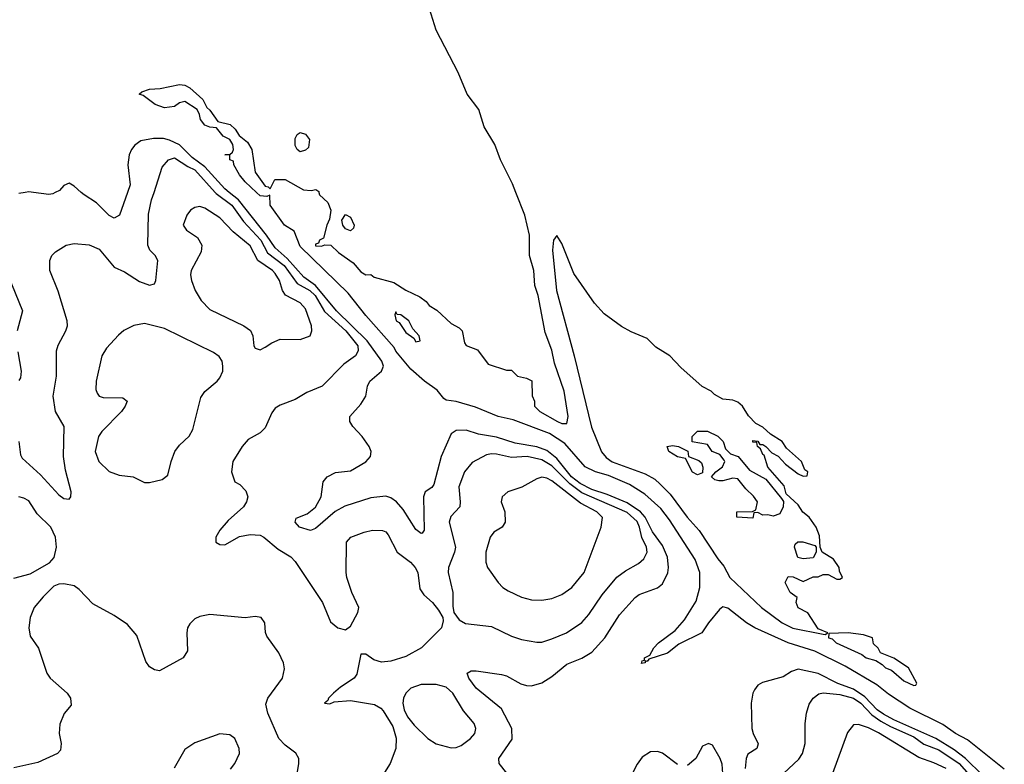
# Model space of a CAD drawing. Header units: inches. Extents: x 1603819 to 1745079, y 385938 to 533966.
# Tile 450 of 561: x 1725614 to 1729530, y 477727 to 480686. Entities that reach past the tile are written whole.
import ezdxf

# ---------------------------------------------------------------- set-up
doc = ezdxf.new("R2010")
doc.units = ezdxf.units.IN
doc.header["$MEASUREMENT"] = 0
doc.layers.add('B7427', color=7, linetype='Continuous')
doc.layers.add('B7428', color=7, linetype='Continuous')

msp = doc.modelspace()

# ---------------------------------------------------------------- linework, layer by layer
at = {"layer": 'B7427', "color": 5}
for points, elevation in [([(1725634.9, 480000), (1725610, 479996.2)], 220), ([(1725611, 479010), (1725617.1, 478957.1), (1725623.5, 478943.5), (1725697.1, 478877.1), (1725770, 478798.7), (1725790, 478784), (1725810, 478780.9), (1725817.1, 478790), (1725818.3, 478810), (1725795.9, 478895.9), (1725788.1, 478950), (1725791.2, 479070), (1725756.6, 479130), (1725746.3, 479190), (1725759.8, 479270), (1725760.6, 479370), (1725767.4, 479392.6), (1725797.1, 479450), (1725803.8, 479470), (1725803.2, 479490), (1725767.2, 479607.2), (1725734.3, 479690), (1725734.3, 479730), (1725742, 479750), (1725755.6, 479764.4), (1725798, 479790), (1725830, 479797.1), (1725890, 479792.3), (1725930, 479774.6), (1725990, 479702.4), (1726030, 479684.5), (1726090, 479646.3), (1726130, 479632), (1726150, 479637), (1726155, 479650), (1726162.9, 479730), (1726152.2, 479750), (1726131.2, 479771.2), (1726122.8, 479790), (1726126.1, 479913.9), (1726138.5, 479970), (1726148.1, 480000)], 240), ([(1725755.5, 480000), (1725745.2, 479994.8), (1725730, 479992.4), (1725668.8, 480000)], 220), ([(1726042.8, 480000), (1726010.6, 479909.4), (1725990, 479897.2), (1725970, 479908.1), (1725919, 479959), (1725869.7, 479990), (1725858.4, 480000)], 220), ([(1726390.9, 480000), (1726395.2, 479995.2), (1726457.6, 479950), (1726504.2, 479884.2), (1726573.3, 479810), (1726599.5, 479759.5), (1726666, 479710), (1726717.7, 479637.7), (1726768.3, 479610), (1726788.6, 479590), (1726826.6, 479526.6), (1726910.5, 479450), (1726958.6, 479390), (1726960.6, 479370), (1726949.3, 479350.7), (1726902.8, 479317.2), (1726816.4, 479230), (1726755.7, 479204.3), (1726710, 479177.4), (1726650, 479154.9), (1726630, 479142), (1726616.6, 479123.4), (1726590, 479064.9), (1726570, 479044.9), (1726522.4, 479017.6), (1726498.7, 478990), (1726461.3, 478930), (1726455.6, 478890), (1726469.3, 478850), (1726490, 478839.5), (1726513.6, 478813.6), (1726520.9, 478790), (1726515.5, 478770), (1726503.5, 478750), (1726443.4, 478696.6), (1726410, 478658.3), (1726393.7, 478630), (1726394.5, 478610), (1726410, 478601.1), (1726430, 478599.2), (1726488, 478632), (1726530, 478640.5), (1726570, 478638.5), (1726585.1, 478630), (1726642.3, 478582.3), (1726692.1, 478552.1), (1726710, 478533.7), (1726817.6, 478370), (1726850, 478293.2), (1726879, 478270), (1726910, 478262), (1726930, 478276), (1726958.9, 478330), (1726963.1, 478350), (1726934.7, 478410), (1726915.6, 478470), (1726912.1, 478490), (1726914, 478610), (1726930.3, 478629.7), (1726984, 478650), (1727017.5, 478657.5), (1727056.3, 478656.3), (1727070, 478651.1), (1727078.9, 478638.9), (1727115.5, 478570), (1727168.4, 478530), (1727187.4, 478510), (1727196.8, 478490), (1727204.9, 478424.9), (1727220.8, 478400.8), (1727255.1, 478370), (1727279.8, 478339.8), (1727297, 478310), (1727298, 478298), (1727291, 478269), (1727212.1, 478190), (1727150, 478155.9), (1727090, 478136.5), (1727052.8, 478132.7), (1727023, 478143), (1726990, 478164.9), (1726970, 478164.7), (1726954.9, 478085.1), (1726943.5, 478070), (1726890, 478034.4), (1726862, 478010), (1726842, 477990), (1726839.7, 477980.2), (1726826.6, 477970), (1726847.2, 477967.2), (1726864.4, 477975.6), (1726930, 477980.2), (1727025, 477965), (1727050.5, 477950.5), (1727060, 477940), (1727097.6, 477877.6), (1727110.8, 477830.8), (1727109.8, 477790), (1727087.4, 477730), (1727026.4, 477633.6)], 240), ([(1727551.4, 477691.4), (1727520.8, 477730), (1727519.8, 477750), (1727572.5, 477827.5), (1727571, 477870), (1727530, 477947.1), (1727430, 478029.9), (1727400.3, 478070), (1727393.3, 478090), (1727410, 478098.8), (1727430, 478098.5), (1727530, 478084.1), (1727550, 478079.3), (1727606.8, 478046.8), (1727630, 478039.8), (1727650, 478039.5), (1727690, 478050.8), (1727730, 478075.9), (1727790, 478124.8), (1727850, 478149.5), (1727890, 478173.4), (1727941.4, 478230), (1727999, 478321), (1728061.4, 478390), (1728078, 478402), (1728150, 478428.3), (1728170, 478444.3), (1728191.2, 478488.8), (1728194.1, 478510), (1728190.4, 478550), (1728170, 478597.4), (1728130.8, 478650.8), (1728101.1, 478710), (1728082.9, 478730), (1728030, 478766.4), (1727950, 478800.1), (1727890, 478819.2), (1727842.7, 478842.7), (1727809, 478870), (1727750, 478942.2), (1727710, 478974.6), (1727670, 478988.3), (1727584, 479004), (1727510, 479027.5), (1727439.2, 479039.2), (1727390, 479055.5), (1727350, 479054.5), (1727330, 479040.2), (1727290.1, 478949.9), (1727260.5, 478839.5), (1727252.5, 478827.5), (1727226.3, 478810), (1727220.1, 478790), (1727222.8, 478657.3), (1727214.7, 478645.3), (1727210, 478644.1), (1727190, 478659.8), (1727139.3, 478739.3), (1727112.4, 478770), (1727090, 478785.8), (1727070, 478792.3), (1727010, 478785.8), (1726907.2, 478752.8), (1726868.3, 478731.7), (1726790, 478663.8), (1726770, 478656.8), (1726726.6, 478670), (1726709.7, 478690), (1726714, 478706), (1726757, 478723), (1726790.5, 478749.5), (1726812.5, 478790), (1726821.1, 478850), (1726836.3, 478870), (1726870, 478887.2), (1726930, 478893.4), (1726990, 478929.2), (1727009.7, 478950), (1727012.2, 478970), (1727003.5, 478990), (1726976.2, 479030), (1726939, 479070), (1726927.2, 479090), (1726926.6, 479110), (1726970, 479158), (1726990.9, 479190), (1726996.8, 479230), (1727005.8, 479250), (1727052.2, 479290), (1727060.4, 479310), (1727054.8, 479330), (1726996.1, 479410), (1726873.7, 479530), (1726790.2, 479630.2), (1726743.9, 479663.9), (1726677.1, 479737.1), (1726630, 479780.2), (1726595.7, 479830), (1726484.2, 479970), (1726447, 480000)], 220), ([(1729530, 477707.7), (1729383.7, 477823.8), (1729335.6, 477850), (1729285.5, 477885.5), (1729153.6, 477950), (1729070, 478005.4), (1729023.6, 478043.6), (1728897.1, 478117.1), (1728776.6, 478176.6), (1728670.9, 478210), (1728538.3, 478270), (1728504.7, 478290), (1728430, 478347.2), (1728410, 478352.8), (1728397.4, 478342.6), (1728352.9, 478290), (1728327.3, 478250), (1728235.2, 478204.8), (1728190, 478168.9), (1728115.5, 478144.5), (1728110, 478135.3), (1728102, 478138), (1728102, 478130), (1728087.3, 478127.3), (1728090, 478138), (1728099, 478141), (1728099, 478150), (1728119.5, 478160.5), (1728136.3, 478190), (1728154.7, 478210), (1728220.4, 478259.6), (1728258.3, 478301.7), (1728303.9, 478376.1), (1728319.1, 478430), (1728318.5, 478490), (1728300.9, 478540.9), (1728198.2, 478698.2), (1728163.6, 478743.6), (1728100.2, 478800.2), (1728038.7, 478838.7), (1727955.3, 478875.2), (1727904.1, 478890), (1727862.9, 478910), (1727781.8, 479001.8), (1727721.5, 479041.5), (1727576.6, 479096.6), (1727516.4, 479110), (1727426.1, 479146.1), (1727350, 479169.5), (1727310, 479174), (1727300.9, 479180.9), (1727274.2, 479214.2), (1727224.2, 479250), (1727170, 479297.5), (1727110, 479369.6), (1727103.7, 479383.7), (1726990, 479510.6), (1726919.9, 479599.9), (1726730, 479785.7), (1726706, 479846), (1726666.8, 479870), (1726610, 479949.7), (1726608.7, 479988.7), (1726596.3, 479983.7), (1726570, 479986.4), (1726555.5, 480000)], 180), ([(1726804.2, 480000), (1726806, 479990), (1726839.5, 479959.5), (1726850.8, 479930), (1726846.4, 479893.6), (1726835.5, 479870), (1726822, 479818), (1726806, 479810), (1726802, 479798), (1726790, 479794), (1726790, 479788), (1726814, 479786), (1726828, 479792), (1726850.7, 479790.7), (1726881.4, 479761.4), (1726939.8, 479719.8), (1726970, 479684.7), (1726990, 479672), (1727010, 479674), (1727023.6, 479663.6), (1727102, 479642), (1727150, 479611), (1727204.9, 479584.9), (1727230, 479566), (1727242.8, 479550), (1727272.4, 479532.4), (1727330, 479478.8), (1727362, 479462), (1727374, 479450), (1727382.5, 479402.5), (1727390, 479391.3), (1727434.8, 479374.8), (1727476.9, 479316.9), (1727550, 479294), (1727570, 479294), (1727594, 479270), (1727630, 479262), (1727651.1, 479251.1), (1727652, 479192), (1727662, 479170), (1727661, 479150), (1727682.8, 479130), (1727753.4, 479090), (1727770, 479081.7), (1727790, 479081.6), (1727795.8, 479110), (1727778.8, 479210), (1727740.9, 479320.9), (1727730, 479373.2), (1727703.8, 479443.8), (1727675.5, 479590), (1727662.4, 479630), (1727658.2, 479690), (1727640.9, 479750), (1727641.8, 479830), (1727622.4, 479910), (1727587.4, 480000)], 180), ([(1725552.1, 479707.9), (1725624.5, 479530), (1725604.3, 479450)], 220), ([(1725606, 479366), (1725620.2, 479290), (1725617.3, 479262.7), (1725610, 479252.3)], 220), ([(1725590, 478466.9), (1725656.1, 478483.9), (1725732.7, 478527.3), (1725751, 478549), (1725760.3, 478590), (1725755.9, 478630), (1725737.8, 478670), (1725683.1, 478723.1), (1725650, 478774), (1725630, 478785.4), (1725610, 478789.7)], 260), ([(1726710.7, 477649.3), (1726724.4, 477730), (1726723.5, 477750), (1726711.8, 477771.8), (1726670, 477803.5), (1726645, 477830), (1726601, 477930), (1726593.4, 477966.6), (1726601.2, 477990), (1726658.7, 478070), (1726667.2, 478107.2), (1726663.6, 478130), (1726644.2, 478170), (1726597.1, 478237.1), (1726591.4, 478251.4), (1726589.3, 478290), (1726574, 478310), (1726550, 478314), (1726510, 478309.5), (1726370, 478322.4), (1726330, 478315.1), (1726310, 478305.1), (1726290, 478286), (1726281.3, 478270), (1726278.7, 478250), (1726281.3, 478178.7), (1726264, 478150), (1726170, 478099.3), (1726150, 478102.7), (1726130, 478114), (1726115.3, 478135.3), (1726079.7, 478239.7), (1726042.7, 478282.7), (1725990, 478319.2), (1725904.4, 478364.4), (1725850, 478422.4), (1725830, 478436.3), (1725790, 478444.7), (1725770, 478443.6), (1725750, 478435.1), (1725706.6, 478393.4), (1725671.6, 478350), (1725655.8, 478310), (1725650.3, 478270), (1725656, 478236), (1725688.8, 478188.8), (1725721.7, 478090), (1725734.9, 478070), (1725802.6, 478010), (1725815.8, 477990), (1725818, 477962), (1725790.4, 477929.6), (1725772.8, 477887.2), (1725770.4, 477850), (1725778.7, 477810), (1725776.2, 477783.8), (1725764, 477770), (1725685.8, 477734.2), (1725590, 477713.6)], 260), ([(1729443.8, 477683.8), (1729376.3, 477750), (1729330, 477785.2), (1729257.1, 477830), (1729090, 477903.7), (1729050, 477926.2), (1729024.3, 477944.3), (1728975.6, 477995.6), (1728930, 478025.7), (1728868.5, 478048.5), (1728790, 478088.7), (1728710, 478104.9), (1728684.2, 478095.8), (1728650, 478074.5), (1728567.6, 478052.4), (1728550, 478041.3), (1728536.7, 478023.3), (1728530, 478009.3), (1728523, 477970), (1728526.4, 477870), (1728531, 477850), (1728551.4, 477808.6), (1728545.3, 477790), (1728510, 477767.8), (1728503.5, 477750), (1728499.4, 477710)], 220), ([(1728652, 477690), (1728712.5, 477747.5), (1728727, 477770), (1728737.6, 477810), (1728737.3, 477890), (1728743, 477930), (1728754.3, 477965.7), (1728769.1, 477990), (1728792.8, 478007.2), (1728810, 478011.5), (1728875.9, 478004.1), (1728930, 477989.4), (1728958.8, 477970), (1729003.3, 477923.3), (1729039.2, 477899.2), (1729076.9, 477876.9), (1729170, 477835.9), (1729210, 477807.3), (1729270, 477784.6), (1729350, 477730.4), (1729438.7, 477630)], 240), ([(1729298.6, 477710), (1729250, 477733.3), (1729190, 477754.4), (1729030, 477852.1), (1728990, 477872.5), (1728950, 477886), (1728930, 477884.7), (1728906.2, 477853.8), (1728846.7, 477690)], 260), ([(1726451.9, 477708.1), (1726469.8, 477730.2), (1726487.6, 477770), (1726486.8, 477790), (1726470, 477829.6), (1726450, 477844.4), (1726410, 477848.5), (1726310, 477812.9), (1726270, 477786.2), (1726227.9, 477712.1)], 280), ([(1728412.1, 477672.1), (1728408.2, 477728.2), (1728399.9, 477750), (1728370, 477802.9), (1728354, 477810), (1728330, 477799.5), (1728302.6, 477750), (1728270, 477722.5)], 220), ([(1728230, 477726.3), (1728170, 477770.8), (1728150, 477778.7), (1728122.7, 477777.3), (1728090, 477755.8), (1728070, 477727.8), (1728030, 477650.9)], 220)]:
    msp.add_lwpolyline(points, dxfattribs=dict(at, elevation=elevation))
for points, elevation in [([(1726330, 479943.5), (1726310, 479940.3), (1726293.7, 479930), (1726278.5, 479910), (1726264, 479870), (1726277.1, 479850), (1726320.7, 479820.7), (1726338.6, 479790), (1726336, 479764), (1726295.5, 479690), (1726292.8, 479672.8), (1726296.5, 479650), (1726312.1, 479610), (1726335.4, 479570), (1726370, 479534.3), (1726505.5, 479470), (1726531.5, 479451.5), (1726541.3, 479430), (1726544.9, 479390), (1726550, 479380.7), (1726570, 479374.4), (1726590, 479384.6), (1726617.3, 479402.7), (1726650, 479416.5), (1726730, 479416), (1726769.7, 479430.3), (1726776, 479450), (1726774.8, 479470), (1726750, 479536.8), (1726730, 479560.6), (1726671.2, 479591.2), (1726659, 479610), (1726646.8, 479650), (1726630, 479677.4), (1726619.1, 479690), (1726561.3, 479730), (1726530, 479787.4), (1726463, 479843), (1726410, 479899.4), (1726350, 479937.5)], 260), ([(1726930, 479848), (1726910, 479855.3), (1726899, 479870), (1726895.3, 479890), (1726910, 479912), (1726930, 479902), (1726944.7, 479870), (1726942, 479858)], 180), ([(1727750, 479829.4), (1727736.4, 479810), (1727733.1, 479770), (1727748.5, 479610), (1727818.6, 479350), (1727887.5, 479067.5), (1727928.4, 478968.4), (1727946.9, 478946.9), (1727970, 478929.3), (1728102.2, 478882.2), (1728139.8, 478859.8), (1728160.6, 478840.6), (1728200.9, 478800.9), (1728268.9, 478708.9), (1728316, 478656), (1728390, 478544.2), (1728415.1, 478515.1), (1728438.5, 478470), (1728564.9, 478350), (1728646.7, 478290), (1728688.8, 478268.8), (1728810, 478244), (1728817.2, 478242.8), (1728828, 478250), (1728790, 478266), (1728748.7, 478328.7), (1728710, 478348.7), (1728702, 478370), (1728706, 478390), (1728678, 478410), (1728658, 478450), (1728670, 478474), (1728690, 478472), (1728730, 478454), (1728770, 478472), (1728790, 478472), (1728810, 478482), (1728830, 478482), (1728863.6, 478463.6), (1728876.4, 478463.6), (1728886, 478470), (1728874.6, 478494.6), (1728873.2, 478510), (1728850, 478542), (1728806, 478570), (1728798, 478590), (1728794.6, 478634.6), (1728782, 478670), (1728754, 478710), (1728729.3, 478729.3), (1728710, 478759), (1728662, 478802), (1728653.8, 478833.8), (1728590, 478908), (1728575.3, 478955.3), (1728570, 478958), (1728560.4, 478980.4), (1728548, 478990), (1728546, 479006), (1728530, 479008), (1728530, 479014), (1728550, 479012), (1728558, 478998), (1728570, 478998), (1728582, 478990), (1728604.7, 478964.7), (1728630, 478951.3), (1728659.8, 478919.8), (1728710, 478881), (1728730, 478872), (1728746, 478874), (1728748, 478890), (1728737.2, 478897.2), (1728722.7, 478930), (1728663.3, 478983.3), (1728646.6, 479010), (1728599.7, 479039.7), (1728570, 479067), (1728542.3, 479082.3), (1728512.7, 479112.7), (1728488.3, 479150), (1728470, 479166), (1728450, 479173.8), (1728410, 479178.4), (1728377.4, 479197.4), (1728364.5, 479210), (1728328.3, 479228.3), (1728243.8, 479303.8), (1728199.7, 479350), (1728144.4, 479384.4), (1728110, 479419.8), (1728046, 479446), (1728007.4, 479467.4), (1727938.1, 479518.1), (1727899.7, 479559.7), (1727817.7, 479677.7), (1727770, 479797.2)], 180), ([(1727110, 479526), (1727106, 479514), (1727111.3, 479490), (1727122.5, 479482.5), (1727150, 479442.8), (1727181, 479421), (1727190, 479406.8), (1727206, 479410), (1727202, 479430), (1727178, 479458), (1727162, 479490), (1727130, 479513.2), (1727115.3, 479515.3)], 180), ([(1726110, 479478.8), (1726068.4, 479471.6), (1726028.6, 479451.4), (1726006.7, 479433.3), (1725959.5, 479380.5), (1725940.6, 479350), (1725918.5, 479250), (1725917.2, 479217.2), (1725921.7, 479201.7), (1725930.2, 479190.2), (1725945.4, 479185.4), (1726023.9, 479183.9), (1726040.6, 479170), (1726033.9, 479150), (1726018.6, 479130), (1725940.4, 479050), (1725927.5, 479030), (1725914.2, 478970), (1725928.2, 478930), (1725970, 478891.5), (1726010, 478876.9), (1726064.7, 478870), (1726110, 478847.7), (1726130, 478847.7), (1726181, 478859), (1726203.6, 478876.4), (1726215.8, 478930), (1726231.1, 478970), (1726250, 478995.3), (1726288.2, 479031.8), (1726302.6, 479057.4), (1726334.5, 479185.5), (1726350.6, 479209.4), (1726399.7, 479250), (1726410, 479263.8), (1726421.1, 479290), (1726422, 479310), (1726418.7, 479330), (1726407.4, 479347.4), (1726384, 479364), (1726190, 479459.8)], 260), ([(1728610, 478713.2), (1728590, 478719), (1728570, 478718), (1728550, 478728), (1728534, 478726), (1728530, 478706), (1728466, 478710), (1728466, 478730), (1728528, 478732), (1728542, 478738), (1728548, 478770), (1728532.9, 478792.9), (1728501.5, 478821.5), (1728470, 478862), (1728450, 478864), (1728410, 478853.2), (1728394, 478854), (1728378, 478858), (1728366, 478870), (1728382, 478890), (1728408.7, 478910), (1728418, 478930), (1728416.4, 478936.4), (1728399, 478959), (1728368, 478970), (1728350, 478998), (1728288.9, 479008.9), (1728288.7, 479030), (1728309.4, 479050.6), (1728350, 479051), (1728390, 479031.3), (1728411.3, 479010), (1728421, 478981), (1728441, 478961), (1728471.3, 478950), (1728516, 478896), (1728581, 478861), (1728644, 478784), (1728651.3, 478771.3), (1728651, 478751), (1728636.8, 478723.2)], 180), ([(1728310, 478878), (1728290, 478888), (1728262, 478942), (1728230, 478949), (1728195.3, 478970), (1728189.3, 478990.7), (1728210, 478994.8), (1728234, 478990), (1728271.3, 478971.3), (1728274, 478950), (1728314.4, 478934.4), (1728325.4, 478925.4), (1728331.3, 478908.7), (1728330, 478886)], 180), ([(1727490, 478961.4), (1727470, 478957.1), (1727413, 478927), (1727383.2, 478890), (1727359.8, 478830), (1727366.1, 478770), (1727364.1, 478750), (1727328.2, 478711.8), (1727322.3, 478690), (1727346.6, 478590), (1727343.3, 478570), (1727319.4, 478510), (1727318.6, 478490), (1727337.1, 478410), (1727336.1, 478356.1), (1727340.4, 478330), (1727361.2, 478301.2), (1727387.2, 478287.2), (1727490, 478275), (1727570, 478236.6), (1727610, 478222.6), (1727670, 478212.2), (1727690, 478213), (1727730, 478225.4), (1727788.3, 478250), (1727850, 478290.2), (1727877.7, 478322.3), (1727930, 478401), (1727989.5, 478470.5), (1728023.7, 478496.3), (1728075.2, 478524.8), (1728096.1, 478543.9), (1728109.1, 478570), (1728107, 478590), (1728088.4, 478628.4), (1728079.4, 478670), (1728070, 478691.6), (1728030, 478728), (1727850, 478805.5), (1727801.8, 478841.9), (1727730, 478914), (1727690, 478937.4), (1727632.3, 478950), (1727570, 478946.5), (1727510, 478959.6)], 240), ([(1727690, 478868.6), (1727670, 478862.2), (1727611.3, 478828.7), (1727555.3, 478810), (1727532.6, 478790), (1727529.2, 478770), (1727543.8, 478730), (1727544.1, 478690), (1727532.9, 478670), (1727499.5, 478650), (1727484.4, 478630), (1727467.8, 478570), (1727467.6, 478530), (1727474.9, 478510), (1727516.5, 478450), (1727535.8, 478430), (1727556.9, 478416.9), (1727610, 478391.3), (1727650, 478381.2), (1727690, 478379.7), (1727730, 478385.8), (1727770, 478402.3), (1727810, 478429.3), (1727859.5, 478490), (1727926.2, 478670), (1727931.8, 478708.2), (1727909, 478730), (1727844.5, 478764.5), (1727730, 478854.1), (1727710, 478864.8)], 260), ([(1728730, 478544), (1728708.9, 478548.9), (1728695.3, 478590), (1728698, 478602), (1728708.4, 478611.6), (1728728.4, 478611.6), (1728776.9, 478596.9), (1728782, 478590), (1728782, 478570), (1728770, 478548)], 180), ([(1728909.1, 478249.1), (1728832.7, 478247.3), (1728831.3, 478230), (1728845.3, 478225.3), (1728860.7, 478210), (1728963.7, 478163.7), (1728980.7, 478150), (1729019.5, 478139.5), (1729044.2, 478124.2), (1729057.3, 478110), (1729081.3, 478101.3), (1729130, 478059.5), (1729170, 478041), (1729178, 478042), (1729182, 478050), (1729149, 478110), (1729090, 478149), (1729038, 478170), (1729028.4, 478188.4), (1729010, 478206), (1729006, 478230), (1728970, 478242)], 180), ([(1727210, 478044.9), (1727170, 478029.8), (1727150.1, 478009.9), (1727139.7, 477990), (1727138, 477970), (1727143.2, 477943.2), (1727156.5, 477916.5), (1727182.7, 477882.7), (1727237.3, 477830), (1727270, 477808.6), (1727330, 477792.2), (1727350, 477793.4), (1727370, 477801.3), (1727406.6, 477830), (1727424, 477850), (1727428.4, 477870), (1727421, 477890), (1727379.1, 477939.1), (1727336.5, 478010), (1727310, 478033.2), (1727270, 478044.6)], 240)]:
    msp.add_lwpolyline(points, close=True, dxfattribs=dict(at, elevation=elevation))
at = {"layer": 'B7428', "color": 5}
for points, elevation in [([(1727587.4, 480000), (1727574.1, 480034.1), (1727526.6, 480130), (1727504, 480190), (1727461.2, 480261.2), (1727440.3, 480330), (1727393.7, 480390), (1727357.2, 480477.2), (1727270, 480645.2), (1727243.7, 480730)], 180), ([(1726555.5, 480000), (1726510, 480042.5), (1726488.2, 480070), (1726465.6, 480110), (1726464.7, 480124.7), (1726449.5, 480130), (1726449, 480149), (1726429.3, 480150), (1726450, 480151.3), (1726460.4, 480159.6), (1726464, 480170), (1726460.9, 480190), (1726449, 480210), (1726423.3, 480223.3), (1726396.5, 480256.5), (1726370, 480259), (1726350, 480268), (1726332.3, 480290), (1726329.5, 480310), (1726319.3, 480330), (1726270, 480361.2), (1726250, 480356), (1726230, 480342), (1726190, 480335.6), (1726153.2, 480350), (1726105.5, 480385.5), (1726089, 480390), (1726100.1, 480399.9), (1726130, 480410.5), (1726173, 480413), (1726250, 480428.5), (1726270, 480426.4), (1726290, 480415.8), (1726342.4, 480370), (1726357.5, 480337.5), (1726370, 480327.3), (1726402, 480282), (1726450.6, 480270), (1726471.4, 480251.4), (1726486.6, 480226.6), (1726519.6, 480199.6), (1726536.5, 480170), (1726550, 480081), (1726590, 480024.7), (1726602, 480022), (1726610, 480014), (1726629.2, 480050.8), (1726670, 480051), (1726742, 480010), (1726772.7, 480007.3), (1726792, 480012), (1726803.6, 480003.6), (1726804.2, 480000)], 180), ([(1726447, 480000), (1726430, 480013.8), (1726350, 480101.1), (1726299.2, 480139.2), (1726250, 480188.6), (1726210, 480208.3), (1726185.8, 480214.2), (1726145.4, 480214.6), (1726095.4, 480204.6), (1726071.7, 480188.4), (1726058.1, 480170), (1726049.2, 480150), (1726044, 480110), (1726053.5, 480030), (1726042.8, 480000)], 220), ([(1726148.1, 480000), (1726180.2, 480099.8), (1726205.3, 480130), (1726230, 480137), (1726282.5, 480102.5), (1726310.3, 480090), (1726390.9, 480000)], 240), ([(1725858.4, 480000), (1725830, 480025.1), (1725810, 480036.3), (1725790, 480027.6), (1725771.9, 480008.1), (1725755.5, 480000)], 220), ([(1725668.8, 480000), (1725650, 480002.3), (1725634.9, 480000)], 220)]:
    msp.add_lwpolyline(points, dxfattribs=dict(at, elevation=elevation))
at = {"layer": 'B7428', "color": 5, "elevation": 180}
msp.add_lwpolyline([(1726730, 480162), (1726718, 480170), (1726710, 480186), (1726710, 480214), (1726718, 480230), (1726730, 480238), (1726750, 480231), (1726766, 480210), (1726762, 480178), (1726750, 480168)], close=True, dxfattribs=at)

doc.saveas('drawing.dxf')
